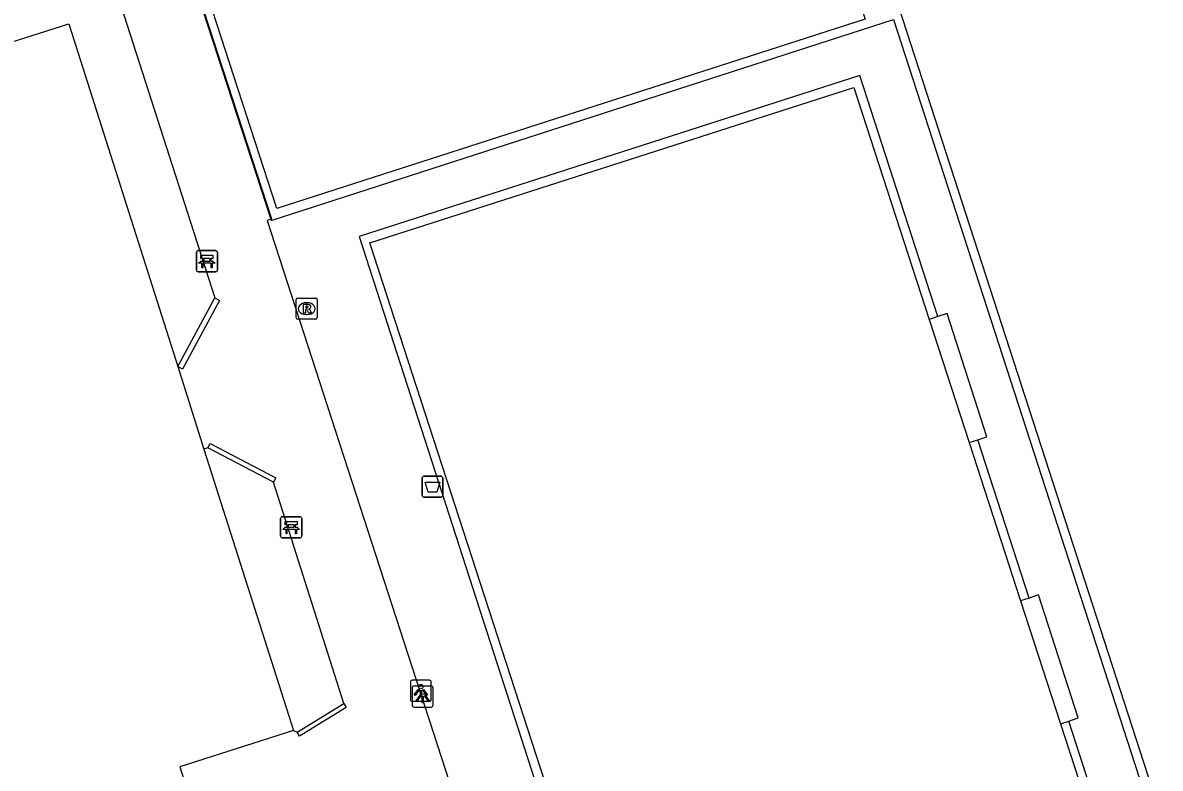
# Model space of a CAD drawing. Extents: x 158087 to 159494, y 382905 to 383981.
# Drawn here: x 159169.5 to 159223.5, y 383096.1 to 383131.5 of the extents above; entities that cross this region are included whole.
import ezdxf

# ---------------------------------------------------------------- set-up
doc = ezdxf.new("R2010")
doc.units = 0
for name, color, linetype in [('IMGEO_Afvalbak', 7, 'Continuous'), ('IMGEO_Bank', 7, 'Continuous'), ('IMGEO_Hek', 7, 'Continuous'), ('IMGEO_Lichtpunt', 7, 'Continuous'), ('IMGEO_Muur', 7, 'Continuous'), ('IMGEO_Pand', 7, 'Continuous'), ('IMGEO_Rioolput', 7, 'Continuous'), ('IMGEO_Voetpad_open', 7, 'Continuous')]:
    doc.layers.add(name, color=color, linetype=linetype)

msp = doc.modelspace()

# ---------------------------------------------------------------- linework, layer by layer
at = {"layer": 'IMGEO_Afvalbak'}
for p, q in [((159188.451, 383109.107), (159188.451, 383109.907)), ((159188.451, 383109.907), (159188.451, 383109.107)), ((159188.551, 383110.007), (159189.341, 383110.007)), ((159189.341, 383110.007), (159188.551, 383110.007)), ((159189.441, 383109.907), (159189.441, 383109.107)), ((159189.441, 383109.107), (159189.441, 383109.907)), ((159189.341, 383109.007), (159188.551, 383109.007)), ((159188.551, 383109.007), (159189.341, 383109.007))]:
    msp.add_line(p, q, dxfattribs=at)
msp.add_lwpolyline([(159188.594, 383109.721), (159189.298, 383109.721), (159189.149, 383109.251), (159188.743, 383109.251), (159188.594, 383109.721)], dxfattribs=at)
for centre, start, end in [((159188.551, 383109.907), 90, 180), ((159188.551, 383109.907), 90, 180), ((159189.341, 383109.907), 0, 90), ((159189.341, 383109.907), 360, 90), ((159188.551, 383109.107), 180, 270), ((159188.551, 383109.107), 180, 270), ((159189.341, 383109.107), 270, 0), ((159189.341, 383109.107), 270, 0)]:
    msp.add_arc(centre, 0.1, start, end, dxfattribs=at)
at = {"layer": 'IMGEO_Bank'}
for p, q in [((159177.814, 383120.713), (159178.655, 383120.713)), ((159178.655, 383120.713), (159177.814, 383120.713)), ((159177.739, 383119.788), (159177.739, 383120.629)), ((159177.739, 383120.629), (159177.739, 383119.788)), ((159178.048, 383120.219), (159178.048, 383120.325)), ((159178.092, 383120.325), (159178.092, 383120.219)), ((159178.38, 383120.331), (159178.098, 383120.331)), ((159178.098, 383120.213), (159178.38, 383120.213)), ((159178.386, 383120.219), (159178.386, 383120.325)), ((159178.43, 383120.325), (159178.43, 383120.219)), ((159178.739, 383120.638), (159178.739, 383119.797)), ((159178.739, 383119.797), (159178.739, 383120.638)), ((159178.664, 383119.713), (159177.823, 383119.713)), ((159177.823, 383119.713), (159178.664, 383119.713)), ((159178.436, 383120.111), (159178.043, 383120.111)), ((159181.738, 383107.155), (159181.738, 383107.996)), ((159181.738, 383107.996), (159181.738, 383107.155)), ((159181.813, 383108.08), (159182.654, 383108.08)), ((159182.654, 383108.08), (159181.813, 383108.08)), ((159182.738, 383108.005), (159182.738, 383107.164)), ((159182.738, 383107.164), (159182.738, 383108.005)), ((159182.435, 383107.478), (159182.042, 383107.478)), ((159182.047, 383107.586), (159182.047, 383107.692)), ((159182.091, 383107.692), (159182.091, 383107.586)), ((159182.379, 383107.698), (159182.097, 383107.698)), ((159182.097, 383107.58), (159182.379, 383107.58)), ((159182.385, 383107.586), (159182.385, 383107.692)), ((159182.429, 383107.692), (159182.429, 383107.586)), ((159182.663, 383107.08), (159181.822, 383107.08)), ((159181.822, 383107.08), (159182.663, 383107.08))]:
    msp.add_line(p, q, dxfattribs=at)
for points in [[(159177.986, 383120.111), (159177.844, 383120.111), (159177.956, 383120.213), (159178.042, 383120.213)], [(159178.042, 383120.331), (159177.956, 383120.331), (159177.956, 383120.492), (159178.519, 383120.492), (159178.519, 383120.331), (159178.436, 383120.331)], [(159178.436, 383120.213), (159178.519, 383120.213), (159178.631, 383120.111), (159178.492, 383120.111)], [(159178.036, 383120.104), (159178.036, 383119.897), (159177.993, 383119.897), (159177.993, 383120.104)], [(159178.486, 383120.104), (159178.486, 383119.897), (159178.442, 383119.897), (159178.442, 383120.104)], [(159182.041, 383107.698), (159181.955, 383107.698), (159181.955, 383107.859), (159182.518, 383107.859), (159182.518, 383107.698), (159182.435, 383107.698)], [(159181.985, 383107.478), (159181.843, 383107.478), (159181.955, 383107.58), (159182.041, 383107.58)], [(159182.035, 383107.471), (159182.035, 383107.264), (159181.992, 383107.264), (159181.992, 383107.471)], [(159182.435, 383107.58), (159182.518, 383107.58), (159182.63, 383107.478), (159182.491, 383107.478)], [(159182.485, 383107.471), (159182.485, 383107.264), (159182.441, 383107.264), (159182.441, 383107.471)]]:
    msp.add_lwpolyline(points, dxfattribs=at)
for centre, radius, start, end in [((159177.817, 383120.635), 0.0779, 92.4484, 184.2845), ((159177.817, 383120.635), 0.0779, 92.4484, 184.2845), ((159178.661, 383120.635), 0.0779, 2.4484, 94.2845), ((159178.661, 383120.635), 0.0779, 2.4484, 94.2845), ((159178.041, 383120.324), 0.00671, 2.8957, 87.1043), ((159178.041, 383120.22), 0.00671, 272.8957, 357.1043), ((159178.098, 383120.324), 0.00671, 92.8957, 177.1043), ((159178.098, 383120.22), 0.00671, 182.8957, 267.1043), ((159178.38, 383120.324), 0.00671, 2.8957, 87.1043), ((159178.38, 383120.22), 0.00671, 272.8957, 357.1043), ((159178.437, 383120.324), 0.00671, 92.8957, 177.1043), ((159178.437, 383120.22), 0.00671, 182.8957, 267.1043), ((159177.817, 383119.791), 0.0779, 182.4484, 274.2845), ((159177.817, 383119.791), 0.0779, 182.4484, 274.2845), ((159177.986, 383120.104), 0.00671, 2.8957, 87.1043), ((159178.043, 383120.104), 0.00671, 92.8957, 177.1043), ((159178.435, 383120.104), 0.00671, 2.8957, 87.1043), ((159178.492, 383120.104), 0.00671, 92.8957, 177.1043), ((159178.661, 383119.791), 0.0779, 272.4484, 4.2845), ((159178.661, 383119.791), 0.0779, 272.4484, 4.2845), ((159181.816, 383108.002), 0.0779, 92.4484, 184.2845), ((159181.816, 383108.002), 0.0779, 92.4484, 184.2845), ((159182.66, 383108.002), 0.0779, 2.4484, 94.2845), ((159182.66, 383108.002), 0.0779, 2.4484, 94.2845), ((159181.985, 383107.471), 0.00671, 2.8957, 87.1043), ((159182.042, 383107.471), 0.00671, 92.8957, 177.1043), ((159182.04, 383107.691), 0.00671, 2.8957, 87.1043), ((159182.04, 383107.587), 0.00671, 272.8957, 357.1043), ((159182.097, 383107.691), 0.00671, 92.8957, 177.1043), ((159182.097, 383107.587), 0.00671, 182.8957, 267.1043), ((159182.379, 383107.691), 0.00671, 2.8957, 87.1043), ((159182.379, 383107.587), 0.00671, 272.8957, 357.1043), ((159182.436, 383107.691), 0.00671, 92.8957, 177.1043), ((159182.436, 383107.587), 0.00671, 182.8957, 267.1043), ((159182.434, 383107.471), 0.00671, 2.8957, 87.1043), ((159182.491, 383107.471), 0.00671, 92.8957, 177.1043), ((159181.816, 383107.158), 0.0779, 182.4484, 274.2845), ((159181.816, 383107.158), 0.0779, 182.4484, 274.2845), ((159182.66, 383107.158), 0.0779, 272.4484, 4.2845), ((159182.66, 383107.158), 0.0779, 272.4484, 4.2845)]:
    msp.add_arc(centre, radius, start, end, dxfattribs=at)
at = {"layer": 'IMGEO_Hek'}
for points in [[(159267.97, 383101.532), (159248.205, 383162.485), (159175.755, 383139.283), (159175.71, 383139.269), (159181.265, 383122.198), (159181.283, 383122.143), (159210.828, 383131.678), (159225.073, 383087.742)], [(159212.932, 383117.581), (159209.227, 383129.023), (159185.465, 383121.379), (159199.041, 383079.339)], [(159217.261, 383104.215), (159214.825, 383111.737)], [(159222.829, 383087.021), (159219.15, 383098.383)]]:
    msp.add_lwpolyline(points, dxfattribs=at)
at = {"layer": 'IMGEO_Lichtpunt'}
for p, q in [((159187.894, 383100.22), (159187.894, 383099.413)), ((159187.894, 383100.22), (159187.894, 383099.413)), ((159188.796, 383100.315), (159187.988, 383100.315)), ((159188.796, 383100.315), (159187.988, 383100.315)), ((159188.89, 383099.413), (159188.89, 383100.22)), ((159188.89, 383099.413), (159188.89, 383100.22)), ((159187.979, 383099.948), (159187.979, 383099.141)), ((159187.979, 383099.948), (159187.979, 383099.141)), ((159188.881, 383100.043), (159188.073, 383100.043)), ((159188.881, 383100.043), (159188.073, 383100.043)), ((159188.975, 383099.141), (159188.975, 383099.948)), ((159188.975, 383099.141), (159188.975, 383099.948)), ((159187.988, 383099.319), (159188.796, 383099.319)), ((159187.988, 383099.319), (159188.796, 383099.319)), ((159188.073, 383099.047), (159188.881, 383099.047)), ((159188.073, 383099.047), (159188.881, 383099.047))]:
    msp.add_line(p, q, dxfattribs=at)
for points in [[(159188.268, 383099.884), (159188.307, 383099.856), (159188.119, 383099.594), (159188.081, 383099.621), (159188.268, 383099.884)], [(159188.37, 383099.836), (159188.417, 383099.836), (159188.417, 383099.514), (159188.37, 383099.514), (159188.37, 383099.836)], [(159188.48, 383099.856), (159188.518, 383099.883), (159188.705, 383099.621), (159188.666, 383099.593), (159188.48, 383099.856)], [(159188.353, 383099.612), (159188.392, 383099.584), (159188.204, 383099.322), (159188.166, 383099.349), (159188.353, 383099.612)], [(159188.455, 383099.564), (159188.502, 383099.564), (159188.502, 383099.242), (159188.455, 383099.242), (159188.455, 383099.564)], [(159188.565, 383099.584), (159188.603, 383099.611), (159188.79, 383099.349), (159188.751, 383099.321), (159188.565, 383099.584)]]:
    msp.add_lwpolyline(points, dxfattribs=at)
for centre in [(159188.393, 383100.018), (159188.478, 383099.746)]:
    msp.add_circle(centre, 0.0994, dxfattribs=at)
for centre, start, end in [((159187.988, 383100.22), 90, 180), ((159187.988, 383100.22), 90, 180), ((159188.796, 383100.22), 0, 90), ((159188.796, 383100.22), 0, 90), ((159188.073, 383099.948), 90, 180), ((159188.073, 383099.948), 90, 180), ((159188.881, 383099.948), 0, 90), ((159188.881, 383099.948), 0, 90), ((159187.988, 383099.413), 180, 270), ((159187.988, 383099.413), 180, 270), ((159188.073, 383099.141), 180, 270), ((159188.073, 383099.141), 180, 270), ((159188.796, 383099.413), 270, 0), ((159188.796, 383099.413), 270, 360), ((159188.881, 383099.141), 270, 0), ((159188.881, 383099.141), 270, 360)]:
    msp.add_arc(centre, 0.0946, start, end, dxfattribs=at)
at = {"layer": 'IMGEO_Muur'}
for points in [[(159178.617, 383118.47), (159178.841, 383118.349), (159177.075, 383115.086), (159176.852, 383115.207)], [(159176.852, 383115.207), (159178.617, 383118.47)], [(159178.284, 383111.348), (159178.393, 383111.557), (159181.504, 383109.929), (159181.395, 383109.72)], [(159181.395, 383109.72), (159178.284, 383111.348)], [(159182.517, 383097.849), (159184.735, 383099.21)], [(159184.735, 383099.21), (159184.847, 383099.027), (159182.629, 383097.666), (159182.517, 383097.849)]]:
    msp.add_lwpolyline(points, dxfattribs=at)
at = {"layer": 'IMGEO_Pand'}
for points in [[(159128.574, 383121.353), (159133.764, 383123.001), (159134.016, 383122.207), (159134.793, 383119.76), (159171.677, 383131.471), (159176.852, 383115.207)], [(159176.852, 383115.207), (159178.099, 383111.289)], [(159178.099, 383111.289), (159182.348, 383097.933)], [(159182.348, 383097.933), (159180.422, 383097.32), (159176.955, 383096.216), (159178.557, 383091.139), (159178.568, 383091.104)]]:
    msp.add_lwpolyline(points, dxfattribs=at)
at = {"layer": 'IMGEO_Rioolput'}
for p, q in [((159182.473, 383117.534), (159182.473, 383118.386)), ((159182.548, 383118.46), (159183.4, 383118.46)), ((159182.961, 383118.24), (159182.986, 383118.24)), ((159183.474, 383118.386), (159183.474, 383117.534)), ((159182.984, 383117.68), (159182.959, 383117.68)), ((159183.4, 383117.46), (159182.548, 383117.46))]:
    msp.add_line(p, q, dxfattribs=at)
for points in [[(159182.473, 383117.534), (159182.473, 383118.386)], [(159182.548, 383118.46), (159183.4, 383118.46)], [(159183.062, 383118.158), (159182.81, 383118.16), (159182.81, 383117.76)], [(159182.988, 383118.079), (159182.934, 383118.079), (159182.934, 383117.998)], [(159183.474, 383118.386), (159183.474, 383117.534)], [(159182.81, 383117.76), (159182.934, 383117.76), (159182.934, 383117.922), (159182.945, 383117.922)], [(159182.934, 383117.998), (159182.986, 383117.998)], [(159182.992, 383117.893), (159183.063, 383117.76), (159183.203, 383117.76), (159183.138, 383117.886)], [(159183.4, 383117.46), (159182.548, 383117.46)]]:
    msp.add_lwpolyline(points, dxfattribs=at)
for centre, radius, start, end in [((159182.55, 383118.384), 0.0765, 91.552, 178.448), ((159182.55, 383118.384), 0.0765, 91.552, 178.448), ((159182.97, 383118.187), 0.19, 274.7715, 282.9687), ((159182.994, 383117.983), 0.0964, 77.0061, 93.1865), ((159183.008, 383118.04), 0.0378, 276.6634, 79.6772), ((159183.061, 383118.048), 0.109, 350.3612, 89.416), ((159183.059, 383118.048), 0.112, 277.5842, 350.9817), ((159183.398, 383118.384), 0.0765, 1.552, 88.448), ((159183.398, 383118.384), 0.0765, 1.552, 88.448), ((159182.55, 383117.536), 0.0765, 181.552, 268.448), ((159182.55, 383117.536), 0.0765, 181.552, 268.448), ((159182.944, 383117.869), 0.0533, 26.0293, 88.6989), ((159183.043, 383117.833), 0.108, 29.5134, 73.7905), ((159183.398, 383117.536), 0.0765, 271.552, 358.448), ((159183.398, 383117.536), 0.0765, 271.552, 358.448)]:
    msp.add_arc(centre, radius, start, end, dxfattribs=at)
for centre, major_axis, ratio, start_param, end_param in [((159182.96, 383117.96), (-0.387, 0.002), 0.722429, 4.712389, 7.853982), ((159182.985, 383117.96), (-0.39, 0.002), 0.717154, 1.570796, 4.712389)]:
    msp.add_ellipse(centre, major_axis=major_axis, ratio=ratio, start_param=start_param, end_param=end_param, dxfattribs=at)
at = {"layer": 'IMGEO_Voetpad_open'}
for points in [[(159195.367, 383078.165), (159199.041, 383079.339), (159222.829, 383087.021), (159225.073, 383087.742), (159267.97, 383101.532), (159248.205, 383162.485), (159175.755, 383139.283), (159181.309, 383122.215), (159181.265, 383122.198), (159181.096, 383122.135), (159188.361, 383099.751), (159195.367, 383078.165)], [(159225.36, 383088.271), (159205.85, 383148.455), (159247.9, 383161.922), (159267.424, 383101.822), (159225.36, 383088.271)], [(159204.216, 383147.971), (159209.482, 383131.696), (159181.553, 383122.708), (159176.274, 383138.992), (159204.216, 383147.971)], [(159171.762, 383136.254), (159172.818, 383135.978), (159173.148, 383135.464), (159178.617, 383118.47)], [(159218.757, 383098.255), (159222.313, 383087.316), (159199.334, 383079.92), (159185.973, 383121.083), (159208.938, 383128.456), (159212.518, 383117.443)], [(159214.415, 383111.61), (159214.825, 383111.737), (159215.259, 383111.872), (159213.379, 383117.729), (159212.932, 383117.581), (159212.518, 383117.443)], [(159212.518, 383117.443), (159214.415, 383111.61)], [(159214.415, 383111.61), (159216.862, 383104.082)], [(159178.284, 383111.348), (159178.099, 383111.289)], [(159184.735, 383099.21), (159181.395, 383109.72)], [(159218.757, 383098.255), (159219.15, 383098.383), (159219.596, 383098.528), (159217.713, 383104.367), (159217.261, 383104.215), (159216.862, 383104.082)], [(159216.862, 383104.082), (159218.757, 383098.255)], [(159182.348, 383097.933), (159182.517, 383097.849)]]:
    msp.add_lwpolyline(points, dxfattribs=at)

doc.saveas('drawing.dxf')
